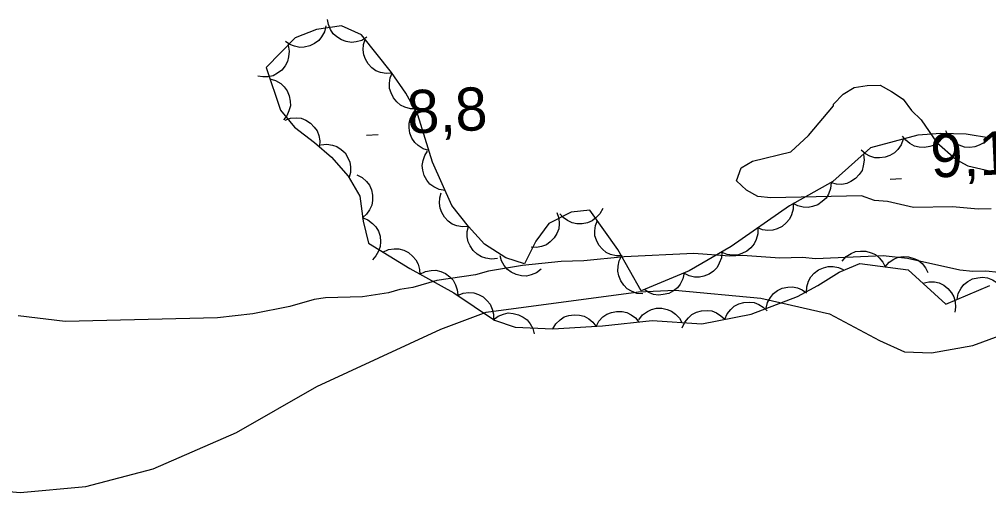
# Model space of a CAD drawing. Extents: x 336540 to 340074, y 5572036 to 5573747.
# Drawn here: x 337087.4 to 337154.8, y 5573142.9 to 5573175.8 of the extents above; entities that cross this region are included whole.
import ezdxf

# ---------------------------------------------------------------- set-up
doc = ezdxf.new("R2010")
doc.units = 0
for name, color, linetype in [('Niveau 2', 7, 'Continuous'), ('Niveau 3', 7, 'Continuous'), ('Niveau 44', 7, 'Continuous')]:
    doc.layers.add(name, color=color, linetype=linetype)

msp = doc.modelspace()

# ---------------------------------------------------------------- linework, layer by layer
at = {"layer": 'Niveau 2'}
for points in [[(337143.98, 5573169.75), (337143.98, 5573169.87), (337144.64, 5573170.56), (337145.42, 5573171.02), (337146.32, 5573171.16), (337147.21, 5573171.18), (337148.01, 5573170.75), (337148.81, 5573170.2), (337149.39, 5573169.43), (337150.08, 5573168.77), (337151.13, 5573167.22), (337152.5, 5573166.01), (337153.3, 5573165.58), (337155.11, 5573165.17)], [(337154.94, 5573162.58), (337154.04, 5573162.56), (337152.24, 5573162.74), (337149.54, 5573162.68), (337147.73, 5573163.09), (337146.83, 5573163.18), (337145.93, 5573163.5), (337139.63, 5573163.36), (337138.73, 5573163.45), (337137.93, 5573163.88), (337137.24, 5573164.54), (337137.56, 5573165.45), (337138.34, 5573165.91), (337141.02, 5573166.54), (337142.23, 5573167.69), (337143.98, 5573169.75)], [(337155.46, 5573158.17), (337154.56, 5573158.26), (337153.66, 5573158.24), (337152.75, 5573158.33), (337149.13, 5573159.15), (337147.44, 5573159.33), (337142.72, 5573159.11), (337141.82, 5573159.21), (337140.24, 5573159.17), (337137.65, 5573159.34), (337136.75, 5573159.31), (337134.27, 5573159.48), (337129.43, 5573159.26), (337126.63, 5573158.97), (337125.05, 5573158.94), (337122.36, 5573158.65), (337120, 5573158.26), (337119.11, 5573158.01), (337116.42, 5573157.61), (337114.74, 5573157.12), (337113.84, 5573156.99), (337113.06, 5573156.75), (337111.26, 5573156.48), (337108.68, 5573156.42), (337107.89, 5573156.29), (337106.21, 5573155.8), (337103.64, 5573155.29)], [(337082.56, 5573143.32), (337087.48, 5573142.88), (337092.04, 5573143.3), (337096.7, 5573144.54), (337102.5, 5573147.06), (337108.09, 5573150.24), (337116.69, 5573154.24), (337119.84, 5573155.41), (337130.44, 5573156.82), (337132.98, 5573156.95), (337138.92, 5573156.39), (337143.71, 5573155.29), (337147.18, 5573153.44), (337148.91, 5573152.66), (337150.79, 5573152.6), (337153.65, 5573153.09), (337158.45, 5573154.86), (337161.99, 5573155.55), (337170.93, 5573156), (337172.47, 5573155.74), (337175.51, 5573155.9), (337179.64, 5573157.82), (337188.57, 5573158.43), (337198.57, 5573158.28)], [(337103.64, 5573155.29), (337101.17, 5573155.01), (337090.59, 5573154.77), (337087.32, 5573155.15)]]:
    msp.add_lwpolyline(points, dxfattribs=at)
at = {"layer": 'Niveau 3'}
for p, q in [((337111.54, 5573167.71), (337112.34, 5573167.75)), ((337147.91, 5573164.65), (337148.71, 5573164.69))]:
    msp.add_line(p, q, dxfattribs=at)
at = {"layer": 'Niveau 44'}
for points in [[(337111.56, 5573174.51), (337111.2, 5573174.29), (337110.81, 5573174.19), (337110.48, 5573174.15), (337110.13, 5573174.21), (337109.79, 5573174.33), (337109.47, 5573174.54), (337109.22, 5573174.75), (337109.03, 5573175.05), (337108.89, 5573175.39), (337108.83, 5573175.75)], [(337154.89, 5573167.49), (337153.2, 5573167.77), (337151.44, 5573167.83), (337149.84, 5573167.71), (337146.55, 5573166.83), (337143.93, 5573164.48), (337140.91, 5573162.81), (337136.86, 5573159.98), (337133.95, 5573158.28), (337130.62, 5573156.89), (337128.99, 5573159.76), (337127.05, 5573162.51), (337125.75, 5573162.35), (337124.19, 5573161.57), (337123.29, 5573160.34), (337122.51, 5573158.78), (337121.21, 5573159.19), (337119.74, 5573160.14), (337118.62, 5573161.37), (337117.45, 5573162.82), (337116.11, 5573165.84), (337115.09, 5573169.13), (337114.26, 5573170.63), (337113.27, 5573172.07), (337111.18, 5573174.68), (337109.79, 5573175.31), (337108.06, 5573175.05), (337106.58, 5573174.48), (337104.56, 5573172.4), (337105.55, 5573169.44), (337106.53, 5573168.26), (337107.93, 5573167.2), (337109.1, 5573166.18), (337110.25, 5573164.86), (337111.06, 5573163.47), (337111.3, 5573161.73), (337111.67, 5573160.2), (337114.54, 5573158.44), (337117.61, 5573156.75), (337120.43, 5573154.86), (337121.87, 5573154.37), (337124.48, 5573154.25)], [(337108.7, 5573175.3), (337108.61, 5573174.89), (337108.41, 5573174.54), (337108.21, 5573174.28), (337107.92, 5573174.07), (337107.59, 5573173.91), (337107.21, 5573173.83), (337106.89, 5573173.8), (337106.54, 5573173.88), (337106.2, 5573174.01), (337105.9, 5573174.22)], [(337113.31, 5573172.01), (337112.9, 5573171.98), (337112.5, 5573172.07), (337112.19, 5573172.18), (337111.91, 5573172.39), (337111.65, 5573172.66), (337111.47, 5573172.99), (337111.34, 5573173.29), (337111.31, 5573173.64), (337111.33, 5573174.01), (337111.44, 5573174.36)], [(337106.08, 5573173.96), (337106.16, 5573173.55), (337106.12, 5573173.15), (337106.05, 5573172.82), (337105.88, 5573172.52), (337105.65, 5573172.23), (337105.34, 5573172.01), (337105.05, 5573171.84), (337104.71, 5573171.77), (337104.34, 5573171.75), (337103.99, 5573171.81)], [(337104.82, 5573171.62), (337105.22, 5573171.51), (337105.57, 5573171.29), (337105.82, 5573171.07), (337106.01, 5573170.78), (337106.16, 5573170.44), (337106.22, 5573170.06), (337106.24, 5573169.74), (337106.14, 5573169.4), (337105.99, 5573169.06), (337105.77, 5573168.77)], [(337115.01, 5573169.54), (337114.59, 5573169.54), (337114.2, 5573169.65), (337113.9, 5573169.79), (337113.63, 5573170.02), (337113.4, 5573170.3), (337113.24, 5573170.65), (337113.13, 5573170.96), (337113.13, 5573171.31), (337113.18, 5573171.68), (337113.31, 5573172.01)], [(337105.87, 5573168.76), (337106.26, 5573168.9), (337106.67, 5573168.91), (337107, 5573168.88), (337107.32, 5573168.74), (337107.64, 5573168.55), (337107.9, 5573168.27), (337108.1, 5573168.01), (337108.21, 5573167.68), (337108.28, 5573167.31), (337108.26, 5573166.95)], [(337115.86, 5573166.64), (337115.46, 5573166.76), (337115.12, 5573166.99), (337114.88, 5573167.2), (337114.69, 5573167.5), (337114.55, 5573167.84), (337114.5, 5573168.22), (337114.49, 5573168.55), (337114.59, 5573168.89), (337114.75, 5573169.22), (337114.97, 5573169.5)], [(337151.77, 5573167.85), (337151.56, 5573167.49), (337151.27, 5573167.21), (337151, 5573167.02), (337150.67, 5573166.91), (337150.3, 5573166.85), (337149.92, 5573166.88), (337149.6, 5573166.95), (337149.29, 5573167.12), (337149, 5573167.35), (337148.78, 5573167.63)], [(337154.75, 5573167.51), (337154.46, 5573167.21), (337154.11, 5573167.01), (337153.8, 5573166.89), (337153.45, 5573166.85), (337153.08, 5573166.88), (337152.72, 5573167.01), (337152.43, 5573167.14), (337152.17, 5573167.38), (337151.94, 5573167.68), (337151.79, 5573168)], [(337108.35, 5573167.04), (337108.77, 5573167.09), (337109.17, 5573167.02), (337109.48, 5573166.92), (337109.77, 5573166.72), (337110.04, 5573166.47), (337110.24, 5573166.14), (337110.38, 5573165.84), (337110.43, 5573165.5), (337110.41, 5573165.12), (337110.32, 5573164.78)], [(337148.81, 5573167.44), (337148.68, 5573167.04), (337148.44, 5573166.71), (337148.21, 5573166.47), (337147.9, 5573166.3), (337147.56, 5573166.17), (337147.18, 5573166.14), (337146.85, 5573166.14), (337146.51, 5573166.25), (337146.19, 5573166.42), (337145.91, 5573166.66)], [(337116.99, 5573163.86), (337116.58, 5573163.94), (337116.21, 5573164.12), (337115.94, 5573164.31), (337115.72, 5573164.58), (337115.54, 5573164.91), (337115.45, 5573165.28), (337115.4, 5573165.6), (337115.46, 5573165.95), (337115.58, 5573166.3), (337115.77, 5573166.6)], [(337146.06, 5573166.39), (337146.12, 5573165.98), (337146.05, 5573165.58), (337145.96, 5573165.26), (337145.76, 5573164.97), (337145.51, 5573164.7), (337145.19, 5573164.49), (337144.9, 5573164.35), (337144.55, 5573164.29), (337144.18, 5573164.3), (337143.83, 5573164.39)], [(337110.86, 5573164.95), (337111.23, 5573164.77), (337111.53, 5573164.49), (337111.74, 5573164.24), (337111.87, 5573163.91), (337111.95, 5573163.55), (337111.94, 5573163.17), (337111.9, 5573162.84), (337111.75, 5573162.53), (337111.53, 5573162.22), (337111.27, 5573161.98)], [(337143.81, 5573164.41), (337143.77, 5573164), (337143.62, 5573163.62), (337143.46, 5573163.33), (337143.2, 5573163.09), (337142.9, 5573162.88), (337142.53, 5573162.76), (337142.22, 5573162.68), (337141.86, 5573162.71), (337141.5, 5573162.8), (337141.18, 5573162.96)], [(337118.62, 5573161.37), (337118.2, 5573161.34), (337117.8, 5573161.42), (337117.49, 5573161.53), (337117.21, 5573161.74), (337116.95, 5573162.01), (337116.77, 5573162.34), (337116.64, 5573162.64), (337116.6, 5573162.99), (337116.63, 5573163.36), (337116.73, 5573163.71)], [(337141.17, 5573162.99), (337141.17, 5573162.57), (337141.06, 5573162.18), (337140.93, 5573161.88), (337140.7, 5573161.61), (337140.42, 5573161.37), (337140.07, 5573161.21), (337139.76, 5573161.1), (337139.41, 5573161.09), (337139.04, 5573161.14), (337138.71, 5573161.27)], [(337124.75, 5573162.34), (337124.89, 5573161.95), (337124.91, 5573161.54), (337124.89, 5573161.21), (337124.76, 5573160.88), (337124.57, 5573160.57), (337124.29, 5573160.3), (337124.03, 5573160.1), (337123.7, 5573159.98), (337123.34, 5573159.9), (337122.98, 5573159.92)], [(337127.94, 5573162.62), (337127.75, 5573162.25), (337127.47, 5573161.96), (337127.21, 5573161.75), (337126.88, 5573161.62), (337126.52, 5573161.54), (337126.14, 5573161.56), (337125.82, 5573161.61), (337125.5, 5573161.77), (337125.2, 5573161.98), (337124.96, 5573162.25)], [(337111.24, 5573161.98), (337111.63, 5573161.83), (337111.95, 5573161.58), (337112.19, 5573161.35), (337112.36, 5573161.04), (337112.47, 5573160.69), (337112.5, 5573160.31), (337112.49, 5573159.98), (337112.37, 5573159.65), (337112.19, 5573159.33), (337111.95, 5573159.06)], [(337129.3, 5573159.32), (337128.88, 5573159.32), (337128.49, 5573159.43), (337128.19, 5573159.56), (337127.92, 5573159.78), (337127.68, 5573160.07), (337127.51, 5573160.41), (337127.4, 5573160.72), (337127.39, 5573161.07), (337127.44, 5573161.44), (337127.57, 5573161.78)], [(337120.64, 5573159.15), (337120.22, 5573159.09), (337119.82, 5573159.16), (337119.51, 5573159.25), (337119.21, 5573159.44), (337118.94, 5573159.69), (337118.73, 5573160.01), (337118.59, 5573160.3), (337118.53, 5573160.65), (337118.53, 5573161.02), (337118.62, 5573161.37)], [(337138.71, 5573161.27), (337138.71, 5573160.85), (337138.6, 5573160.46), (337138.47, 5573160.16), (337138.24, 5573159.89), (337137.96, 5573159.65), (337137.61, 5573159.49), (337137.3, 5573159.38), (337136.95, 5573159.37), (337136.58, 5573159.42), (337136.25, 5573159.55)], [(337112.67, 5573159.59), (337113.05, 5573159.76), (337113.45, 5573159.81), (337113.78, 5573159.81), (337114.12, 5573159.71), (337114.45, 5573159.55), (337114.74, 5573159.29), (337114.96, 5573159.06), (337115.11, 5573158.74), (337115.21, 5573158.38), (337115.23, 5573158.02)], [(337136.22, 5573159.6), (337136.19, 5573159.19), (337136.04, 5573158.81), (337135.89, 5573158.52), (337135.64, 5573158.27), (337135.34, 5573158.05), (337134.98, 5573157.92), (337134.66, 5573157.84), (337134.31, 5573157.85), (337133.95, 5573157.93), (337133.63, 5573158.09)], [(337144.58, 5573158.96), (337144.86, 5573159.27), (337145.21, 5573159.48), (337145.51, 5573159.62), (337145.86, 5573159.66), (337146.23, 5573159.65), (337146.59, 5573159.54), (337146.89, 5573159.41), (337147.16, 5573159.18), (337147.4, 5573158.89), (337147.56, 5573158.57)], [(337123.67, 5573158.41), (337123.35, 5573158.15), (337122.97, 5573158), (337122.65, 5573157.92), (337122.3, 5573157.94), (337121.94, 5573158.02), (337121.59, 5573158.2), (337121.32, 5573158.37), (337121.1, 5573158.65), (337120.92, 5573158.97), (337120.81, 5573159.32)], [(337124.48, 5573154.25), (337127.92, 5573154.47), (337131.39, 5573154.83), (337134.82, 5573154.6), (337138.26, 5573155.28), (337141.47, 5573156.51), (337142.89, 5573157.26), (337144.38, 5573158.2), (337145.8, 5573158.8), (337149.16, 5573158.36), (337151.79, 5573155.98), (337154.84, 5573157.26)], [(337130.73, 5573156.69), (337130.32, 5573156.72), (337129.94, 5573156.87), (337129.65, 5573157.03), (337129.4, 5573157.28), (337129.2, 5573157.58), (337129.06, 5573157.94), (337128.99, 5573158.26), (337129.01, 5573158.61), (337129.09, 5573158.97), (337129.25, 5573159.3)], [(337147.56, 5573158.57), (337147.84, 5573158.88), (337148.18, 5573159.1), (337148.48, 5573159.23), (337148.83, 5573159.27), (337149.2, 5573159.26), (337149.57, 5573159.15), (337149.87, 5573159.02), (337150.13, 5573158.79), (337150.37, 5573158.5), (337150.53, 5573158.18)], [(337115.24, 5573158.05), (337115.62, 5573158.24), (337116.02, 5573158.31), (337116.35, 5573158.33), (337116.69, 5573158.24), (337117.03, 5573158.09), (337117.33, 5573157.86), (337117.56, 5573157.63), (337117.72, 5573157.32), (337117.84, 5573156.96), (337117.87, 5573156.61)], [(337133.6, 5573158.14), (337133.52, 5573157.73), (337133.33, 5573157.37), (337133.13, 5573157.1), (337132.85, 5573156.89), (337132.53, 5573156.72), (337132.15, 5573156.63), (337131.83, 5573156.59), (337131.48, 5573156.65), (337131.14, 5573156.78), (337130.83, 5573156.98)], [(337142.11, 5573156.77), (337142.12, 5573157.18), (337142.25, 5573157.57), (337142.4, 5573157.87), (337142.64, 5573158.12), (337142.93, 5573158.35), (337143.29, 5573158.49), (337143.6, 5573158.59), (337143.95, 5573158.58), (337144.32, 5573158.51), (337144.65, 5573158.37)], [(337150.19, 5573157.43), (337150.59, 5573157.53), (337151, 5573157.51), (337151.32, 5573157.45), (337151.64, 5573157.29), (337151.93, 5573157.06), (337152.17, 5573156.76), (337152.34, 5573156.48), (337152.43, 5573156.14), (337152.46, 5573155.77), (337152.41, 5573155.42)], [(337152.56, 5573156.3), (337152.64, 5573156.71), (337152.84, 5573157.07), (337153.03, 5573157.34), (337153.31, 5573157.55), (337153.64, 5573157.73), (337154.01, 5573157.81), (337154.33, 5573157.85), (337154.68, 5573157.79), (337155.03, 5573157.66), (337155.33, 5573157.47)], [(337117.86, 5573156.58), (337118.25, 5573156.74), (337118.65, 5573156.78), (337118.98, 5573156.76), (337119.31, 5573156.65), (337119.64, 5573156.47), (337119.92, 5573156.21), (337120.13, 5573155.96), (337120.26, 5573155.63), (337120.35, 5573155.27), (337120.35, 5573154.91)], [(337139.31, 5573155.68), (337139.4, 5573156.09), (337139.6, 5573156.44), (337139.81, 5573156.7), (337140.09, 5573156.91), (337140.42, 5573157.07), (337140.8, 5573157.14), (337141.12, 5573157.17), (337141.47, 5573157.1), (337141.81, 5573156.96), (337142.11, 5573156.75)], [(337136.42, 5573154.92), (337136.58, 5573155.3), (337136.84, 5573155.61), (337137.08, 5573155.84), (337137.4, 5573155.99), (337137.75, 5573156.09), (337138.14, 5573156.1), (337138.46, 5573156.08), (337138.79, 5573155.94), (337139.1, 5573155.75), (337139.36, 5573155.5)], [(337127.48, 5573154.42), (337127.67, 5573154.79), (337127.96, 5573155.08), (337128.22, 5573155.28), (337128.55, 5573155.4), (337128.91, 5573155.47), (337129.3, 5573155.45), (337129.62, 5573155.39), (337129.93, 5573155.23), (337130.23, 5573155.01), (337130.46, 5573154.73)], [(337130.46, 5573154.89), (337130.71, 5573155.22), (337131.05, 5573155.46), (337131.34, 5573155.61), (337131.68, 5573155.68), (337132.05, 5573155.68), (337132.43, 5573155.59), (337132.73, 5573155.49), (337133.01, 5573155.27), (337133.27, 5573155), (337133.45, 5573154.69)], [(337133.47, 5573154.33), (337133.64, 5573154.72), (337133.9, 5573155.03), (337134.14, 5573155.25), (337134.45, 5573155.41), (337134.81, 5573155.51), (337135.19, 5573155.52), (337135.52, 5573155.5), (337135.84, 5573155.36), (337136.16, 5573155.17), (337136.42, 5573154.92)], [(337120.34, 5573154.89), (337120.67, 5573155.14), (337121.05, 5573155.28), (337121.38, 5573155.36), (337121.73, 5573155.33), (337122.09, 5573155.24), (337122.42, 5573155.06), (337122.69, 5573154.88), (337122.91, 5573154.6), (337123.09, 5573154.27), (337123.18, 5573153.92)], [(337124.48, 5573154.25), (337124.69, 5573154.61), (337124.99, 5573154.89), (337125.26, 5573155.08), (337125.59, 5573155.19), (337125.96, 5573155.24), (337126.34, 5573155.2), (337126.66, 5573155.13), (337126.97, 5573154.96), (337127.25, 5573154.73), (337127.47, 5573154.44)]]:
    msp.add_lwpolyline(points, dxfattribs=at)

# ---------------------------------------------------------------- texts
at = {"layer": 'Niveau 3'}
for s, p in [('8,8    ', (337114.42, 5573167.81)), ('9,1    ', (337150.79, 5573164.75))]:
    msp.add_text(s, height=3, rotation=2.7712, dxfattribs=at).set_placement(p)

doc.saveas('drawing.dxf')
